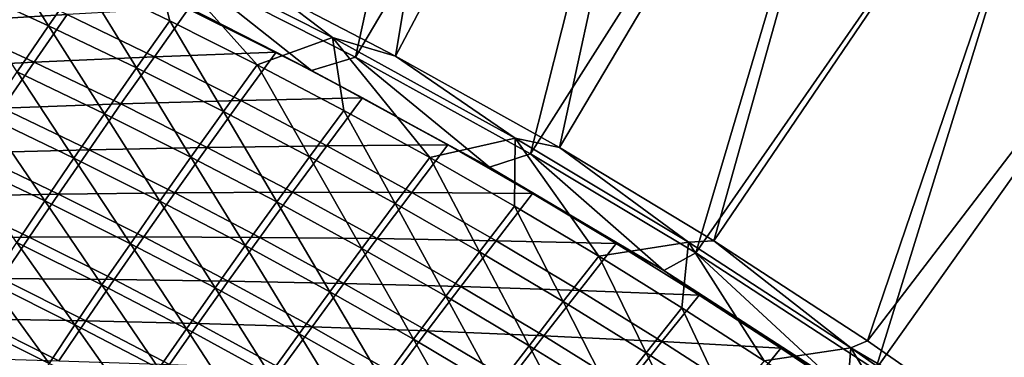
# Model space of a CAD drawing. Header units: metres. Extents: x -1 to 1402, y -1402 to 1.
# Tile 418 of 444: x 1076 to 1150, y -140 to -114. Entities that reach past the tile are written whole.
import ezdxf

# ---------------------------------------------------------------- set-up
doc = ezdxf.new("R2010")
doc.units = ezdxf.units.M

msp = doc.modelspace()

# ---------------------------------------------------------------- linework, layer by layer
at = {"layer": 'None0'}
for points in [[(1103.947266, -116.800903, -32.128109), (1094.710938, -111.985725, -32.128178), (1112.746704, -64.280266, -3)], [(1127.573364, -71.975037, -3), (1103.947266, -116.800903, -32.128109), (1112.746704, -64.280266, -3)], [(1088.201904, -110.417061, -29.54307), (1100.911011, -116.87294, -29.542974), (1112.330688, -64.937813)], [(1112.330688, -64.937813), (1100.911011, -116.87294, -29.542974), (1127.141602, -72.621475)], [(1116.312256, -123.70829, -32.128021), (1103.947266, -116.800903, -32.128109), (1127.573364, -71.975037, -3)], [(1142.121826, -80.183357, -3), (1116.312256, -123.70829, -32.128021), (1127.573364, -71.975037, -3)], [(1100.911011, -116.87294, -29.542974), (1114.137207, -124.173477, -29.542881), (1127.141602, -72.621475)], [(1127.141602, -72.621475), (1114.137207, -124.173477, -29.542881), (1141.674805, -80.81839)], [(1127.97998, -130.750443, -32.127945), (1116.312256, -123.70829, -32.128021), (1142.121826, -80.183357, -3)], [(1156.371094, -88.90094, -3), (1127.97998, -130.750443, -32.127945), (1142.121826, -80.183357, -3)], [(1114.137207, -124.173477, -29.542881), (1126.619507, -131.659164, -29.542799), (1141.674805, -80.81839)], [(1141.674805, -80.81839), (1126.619507, -131.659164, -29.542799), (1155.908936, -89.524254)], [(1139.584961, -138.304794, -32.127876), (1127.97998, -130.750443, -32.127945), (1156.371094, -88.90094, -3)], [(1170.299805, -98.121864, -3), (1139.584961, -138.304794, -32.127876), (1156.371094, -88.90094, -3)], [(1126.619507, -131.659164, -29.542799), (1140.182861, -140.514282, -29.542719), (1155.908936, -89.524254)], [(1155.908936, -89.524254), (1140.182861, -140.514282, -29.542719), (1169.822754, -98.733185)], [(1150.873535, -146.218506, -32.127827), (1139.584961, -138.304794, -32.127876), (1170.299805, -98.121864, -3)], [(1140.182861, -140.514282, -29.542719), (1152.828125, -149.50354, -29.542665), (1169.822754, -98.733185)], [(1073.519287, -107.804306, -60.632439), (1077.740479, -114.501343, -88.451279), (1071.058472, -111.426132, -88.453133)], [(1073.519287, -107.804306, -60.632439), (1080.23291, -110.906303, -60.631657), (1077.740479, -114.501343, -88.451279)], [(1080.23291, -110.906303, -60.631657), (1085.440796, -108.430626, -32.845211), (1086.891846, -114.122429, -60.630905)], [(1085.440796, -108.430626, -32.845211), (1094.710938, -111.985725, -32.128178), (1099.187134, -115.381149, -32.845203)], [(1086.891846, -114.122429, -60.630905), (1085.440796, -108.430626, -32.845211), (1093.493652, -117.452934, -60.630188)], [(1085.440796, -108.430626, -32.845211), (1099.187134, -115.381149, -32.845203), (1093.493652, -117.452934, -60.630188)], [(1079.132935, -113.651802, -60.157154), (1072.487427, -110.573967, -60.15797), (1070.029297, -114.199089, -87.992508)], [(1083.911865, -111.035873, -30.940533), (1097.603271, -117.870934, -30.940865), (1088.201904, -110.417061, -29.54307)], [(1097.603271, -117.870934, -30.940865), (1100.911011, -116.87294, -29.542974), (1088.201904, -110.417061, -29.54307)], [(1071.058472, -111.426132, -88.453133), (1077.740479, -114.501343, -88.451279), (1075.359985, -117.983917, -116.307114)], [(1077.740479, -114.501343, -88.451279), (1080.23291, -110.906303, -60.631657), (1084.368042, -117.690514, -88.449501)], [(1084.368042, -117.690514, -88.449501), (1080.23291, -110.906303, -60.631657), (1086.891846, -114.122429, -60.630905)], [(1097.603271, -117.870934, -30.940865), (1083.911865, -111.035873, -30.940533), (1088.36084, -113.157722, -32.353397)], [(1094.710938, -111.985725, -32.128178), (1103.947266, -116.800903, -32.128109), (1099.187134, -115.381149, -32.845203)], [(1070.029297, -114.199089, -87.992508), (1076.643188, -117.250145, -87.990387), (1079.132935, -113.651802, -60.157154)], [(1076.643188, -117.250145, -87.990387), (1085.726196, -116.843452, -60.156368), (1079.132935, -113.651802, -60.157154)], [(1079.132935, -113.651802, -60.157154), (1085.726196, -116.843452, -60.156368), (1088.36084, -113.157722, -32.353397)], [(1085.726196, -116.843452, -60.156368), (1094.928955, -116.49247, -32.353577), (1088.36084, -113.157722, -32.353397)], [(1094.928955, -116.49247, -32.353577), (1097.603271, -117.870934, -30.940865), (1088.36084, -113.157722, -32.353397)], [(1067.683472, -117.708984, -115.862732), (1076.643188, -117.250145, -87.990387), (1070.029297, -114.199089, -87.992508)], [(1075.359985, -117.983917, -116.307114), (1077.740479, -114.501343, -88.451279), (1081.954224, -121.148262, -116.30455)], [(1081.954224, -121.148262, -116.30455), (1077.740479, -114.501343, -88.451279), (1084.368042, -117.690514, -88.449501)], [(1090.938477, -120.993896, -88.447784), (1084.368042, -117.690514, -88.449501), (1086.891846, -114.122429, -60.630905)], [(1093.493652, -117.452934, -60.630188), (1090.938477, -120.993896, -88.447784), (1086.891846, -114.122429, -60.630905)], [(1093.493652, -117.452934, -60.630188), (1099.187134, -115.381149, -32.845203), (1100.035889, -120.898087, -60.629501)], [(1099.187134, -115.381149, -32.845203), (1103.947266, -116.800903, -32.128109), (1112.960205, -122.98671, -32.845219)], [(1100.035889, -120.898087, -60.629501), (1099.187134, -115.381149, -32.845203), (1106.516235, -124.458008, -60.628849)], [(1099.187134, -115.381149, -32.845203), (1112.960205, -122.98671, -32.845219), (1106.516235, -124.458008, -60.628849)], [(1085.726196, -116.843452, -60.156368), (1092.264771, -120.148834, -60.155613), (1094.928955, -116.49247, -32.353577)], [(1092.264771, -120.148834, -60.155613), (1101.439697, -119.940956, -32.353752), (1094.928955, -116.49247, -32.353577)], [(1101.439697, -119.940956, -32.353752), (1097.603271, -117.870934, -30.940865), (1094.928955, -116.49247, -32.353577)], [(1076.643188, -117.250145, -87.990387), (1067.683472, -117.708984, -115.862732), (1074.263916, -120.735451, -115.859627)], [(1083.204834, -120.414825, -87.988342), (1076.643188, -117.250145, -87.990387), (1074.263916, -120.735451, -115.859627)], [(1083.204834, -120.414825, -87.988342), (1085.726196, -116.843452, -60.156368), (1076.643188, -117.250145, -87.990387)], [(1092.264771, -120.148834, -60.155613), (1085.726196, -116.843452, -60.156368), (1083.204834, -120.414825, -87.988342)], [(1090.938477, -120.993896, -88.447784), (1093.493652, -117.452934, -60.630188), (1097.449585, -124.411766, -88.446152)], [(1097.449585, -124.411766, -88.446152), (1093.493652, -117.452934, -60.630188), (1100.035889, -120.898087, -60.629501)], [(1097.603271, -117.870934, -30.940865), (1111.037354, -125.191483, -30.942022), (1100.911011, -116.87294, -29.542974)], [(1111.037354, -125.191483, -30.942022), (1114.137207, -124.173477, -29.542881), (1100.911011, -116.87294, -29.542974)], [(1103.947266, -116.800903, -32.128109), (1116.312256, -123.70829, -32.128021), (1112.960205, -122.98671, -32.845219)], [(1073.087402, -121.356125, -144.19429), (1075.359985, -117.983917, -116.307114), (1079.647217, -124.497505, -144.191177)], [(1079.647217, -124.497505, -144.191177), (1075.359985, -117.983917, -116.307114), (1081.954224, -121.148262, -116.30455)], [(1081.954224, -121.148262, -116.30455), (1084.368042, -117.690514, -88.449501), (1088.491821, -124.426567, -116.302094)], [(1084.368042, -117.690514, -88.449501), (1090.938477, -120.993896, -88.447784), (1088.491821, -124.426567, -116.302094)], [(1111.037354, -125.191483, -30.942022), (1097.603271, -117.870934, -30.940865), (1107.890625, -123.503029, -32.353924)], [(1097.603271, -117.870934, -30.940865), (1101.439697, -119.940956, -32.353752), (1107.890625, -123.503029, -32.353924)], [(1083.204834, -120.414825, -87.988342), (1074.263916, -120.735451, -115.859627), (1080.792358, -123.87529, -115.856621)], [(1089.711914, -123.693062, -87.986374), (1083.204834, -120.414825, -87.988342), (1080.792358, -123.87529, -115.856621)], [(1089.711914, -123.693062, -87.986374), (1092.264771, -120.148834, -60.155613), (1083.204834, -120.414825, -87.988342)], [(1089.711914, -123.693062, -87.986374), (1098.745972, -123.567871, -60.154892), (1092.264771, -120.148834, -60.155613)], [(1098.745972, -123.567871, -60.154892), (1101.439697, -119.940956, -32.353752), (1092.264771, -120.148834, -60.155613)], [(1107.890625, -123.503029, -32.353924), (1101.439697, -119.940956, -32.353752), (1098.745972, -123.567871, -60.154892)], [(1080.792358, -123.87529, -115.856621), (1074.263916, -120.735451, -115.859627), (1071.991699, -124.110008, -143.760651)], [(1086.150391, -127.75251, -144.188202), (1079.647217, -124.497505, -144.191177), (1081.954224, -121.148262, -116.30455)], [(1088.491821, -124.426567, -116.302094), (1086.150391, -127.75251, -144.188202), (1081.954224, -121.148262, -116.30455)], [(1088.491821, -124.426567, -116.302094), (1090.938477, -120.993896, -88.447784), (1094.969971, -127.819099, -116.299736)], [(1094.969971, -127.819099, -116.299736), (1090.938477, -120.993896, -88.447784), (1097.449585, -124.411766, -88.446152)], [(1097.449585, -124.411766, -88.446152), (1100.035889, -120.898087, -60.629501), (1103.898926, -127.94426, -88.444588)], [(1100.035889, -120.898087, -60.629501), (1106.516235, -124.458008, -60.628849), (1103.898926, -127.94426, -88.444588)], [(1070.919067, -124.619759, -172.106033), (1073.087402, -121.356125, -144.19429), (1077.443481, -127.739746, -172.102493)], [(1077.443481, -127.739746, -172.102493), (1073.087402, -121.356125, -144.19429), (1079.647217, -124.497505, -144.191177)], [(1106.516235, -124.458008, -60.628849), (1112.960205, -122.98671, -32.845219), (1112.932373, -128.132324, -60.628235)], [(1112.960205, -122.98671, -32.845219), (1119.282104, -131.920471, -60.627651), (1112.932373, -128.132324, -60.628235)], [(1112.960205, -122.98671, -32.845219), (1116.312256, -123.70829, -32.128021), (1126.058838, -130.861496, -32.845287)], [(1112.960205, -122.98671, -32.845219), (1126.058838, -130.861496, -32.845287), (1119.282104, -131.920471, -60.627651)], [(1078.485596, -127.226852, -143.757004), (1071.991699, -124.110008, -143.760651), (1069.822876, -127.375702, -171.686188)], [(1078.485596, -127.226852, -143.757004), (1080.792358, -123.87529, -115.856621), (1071.991699, -124.110008, -143.760651)], [(1087.266357, -127.128426, -115.853729), (1080.792358, -123.87529, -115.856621), (1078.485596, -127.226852, -143.757004)], [(1080.792358, -123.87529, -115.856621), (1087.266357, -127.128426, -115.853729), (1089.711914, -123.693062, -87.986374)], [(1087.266357, -127.128426, -115.853729), (1096.161743, -127.084801, -87.984482), (1089.711914, -123.693062, -87.986374)], [(1096.161743, -127.084801, -87.984482), (1098.745972, -123.567871, -60.154892), (1089.711914, -123.693062, -87.986374)], [(1105.16748, -127.100441, -60.154205), (1098.745972, -123.567871, -60.154892), (1096.161743, -127.084801, -87.984482)], [(1105.16748, -127.100441, -60.154205), (1107.890625, -123.503029, -32.353924), (1098.745972, -123.567871, -60.154892)], [(1114.279297, -127.178268, -32.354088), (1107.890625, -123.503029, -32.353924), (1105.16748, -127.100441, -60.154205)], [(1111.037354, -125.191483, -30.942022), (1107.890625, -123.503029, -32.353924), (1114.279297, -127.178268, -32.354088)], [(1116.312256, -123.70829, -32.128021), (1127.97998, -130.750443, -32.127945), (1126.058838, -130.861496, -32.845287)], [(1075.339355, -130.877151, -200.035233), (1070.919067, -124.619759, -172.106033), (1077.443481, -127.739746, -172.102493)], [(1077.443481, -127.739746, -172.102493), (1079.647217, -124.497505, -144.191177), (1083.911499, -130.972961, -172.099106)], [(1079.647217, -124.497505, -144.191177), (1086.150391, -127.75251, -144.188202), (1083.911499, -130.972961, -172.099106)], [(1086.150391, -127.75251, -144.188202), (1088.491821, -124.426567, -116.302094), (1092.594604, -131.121399, -144.185349)], [(1092.594604, -131.121399, -144.185349), (1088.491821, -124.426567, -116.302094), (1094.969971, -127.819099, -116.299736)], [(1094.969971, -127.819099, -116.299736), (1097.449585, -124.411766, -88.446152), (1101.386719, -131.326004, -116.297501)], [(1101.386719, -131.326004, -116.297501), (1097.449585, -124.411766, -88.446152), (1103.898926, -127.94426, -88.444588)], [(1103.898926, -127.94426, -88.444588), (1106.516235, -124.458008, -60.628849), (1110.28418, -131.590988, -88.443108)], [(1106.516235, -124.458008, -60.628849), (1112.932373, -128.132324, -60.628235), (1110.28418, -131.590988, -88.443108)], [(1111.037354, -125.191483, -30.942022), (1124.188843, -133.005203, -30.944132), (1114.137207, -124.173477, -29.542881)], [(1124.188843, -133.005203, -30.944132), (1126.619507, -131.659164, -29.542799), (1114.137207, -124.173477, -29.542881)], [(1124.188843, -133.005203, -30.944132), (1111.037354, -125.191483, -30.942022), (1120.603027, -130.966217, -32.354244)], [(1120.603027, -130.966217, -32.354244), (1111.037354, -125.191483, -30.942022), (1114.279297, -127.178268, -32.354088)], [(1084.925171, -130.456665, -143.753479), (1087.266357, -127.128426, -115.853729), (1078.485596, -127.226852, -143.757004)], [(1084.925171, -130.456665, -143.753479), (1093.683228, -130.494797, -115.850952), (1087.266357, -127.128426, -115.853729)], [(1093.683228, -130.494797, -115.850952), (1096.161743, -127.084801, -87.984482), (1087.266357, -127.128426, -115.853729)], [(1102.552124, -130.58989, -87.982674), (1096.161743, -127.084801, -87.984482), (1093.683228, -130.494797, -115.850952)], [(1102.552124, -130.58989, -87.982674), (1105.16748, -127.100441, -60.154205), (1096.161743, -127.084801, -87.984482)], [(1111.526855, -130.74614, -60.153557), (1105.16748, -127.100441, -60.154205), (1102.552124, -130.58989, -87.982674)], [(1111.526855, -130.74614, -60.153557), (1114.279297, -127.178268, -32.354088), (1105.16748, -127.100441, -60.154205)], [(1076.281372, -130.471115, -171.682022), (1069.822876, -127.375702, -171.686188), (1067.753906, -130.534973, -199.632431)], [(1078.485596, -127.226852, -143.757004), (1069.822876, -127.375702, -171.686188), (1076.281372, -130.471115, -171.682022)], [(1081.771484, -134.089813, -200.031525), (1075.339355, -130.877151, -200.035233), (1077.443481, -127.739746, -172.102493)], [(1084.925171, -130.456665, -143.753479), (1078.485596, -127.226852, -143.757004), (1076.281372, -130.471115, -171.682022)], [(1083.911499, -130.972961, -172.099106), (1081.771484, -134.089813, -200.031525), (1077.443481, -127.739746, -172.102493)], [(1083.911499, -130.972961, -172.099106), (1086.150391, -127.75251, -144.188202), (1090.320557, -134.319656, -172.095856)], [(1090.320557, -134.319656, -172.095856), (1086.150391, -127.75251, -144.188202), (1092.594604, -131.121399, -144.185349)], [(1092.594604, -131.121399, -144.185349), (1094.969971, -127.819099, -116.299736), (1098.977295, -134.604309, -144.182632)], [(1094.969971, -127.819099, -116.299736), (1101.386719, -131.326004, -116.297501), (1098.977295, -134.604309, -144.182632)], [(1120.603027, -130.966217, -32.354244), (1114.279297, -127.178268, -32.354088), (1111.526855, -130.74614, -60.153557)], [(1107.73938, -134.946884, -116.295372), (1101.386719, -131.326004, -116.297501), (1103.898926, -127.94426, -88.444588)], [(1107.73938, -134.946884, -116.295372), (1103.898926, -127.94426, -88.444588), (1110.28418, -131.590988, -88.443108)], [(1110.28418, -131.590988, -88.443108), (1112.932373, -128.132324, -60.628235), (1116.603027, -135.35144, -88.441719)], [(1112.932373, -128.132324, -60.628235), (1119.282104, -131.920471, -60.627651), (1116.603027, -135.35144, -88.441719)], [(1074.176514, -133.610229, -199.627869), (1076.281372, -130.471115, -171.682022), (1067.753906, -130.534973, -199.632431)], [(1082.685669, -133.679092, -171.678009), (1076.281372, -130.471115, -171.682022), (1074.176514, -133.610229, -199.627869)], [(1076.281372, -130.471115, -171.682022), (1082.685669, -133.679092, -171.678009), (1084.925171, -130.456665, -143.753479)], [(1082.685669, -133.679092, -171.678009), (1091.307861, -133.799377, -143.750107), (1084.925171, -130.456665, -143.753479)], [(1091.307861, -133.799377, -143.750107), (1093.683228, -130.494797, -115.850952), (1084.925171, -130.456665, -143.753479)], [(1100.040771, -133.974289, -115.848297), (1093.683228, -130.494797, -115.850952), (1091.307861, -133.799377, -143.750107)], [(1100.040771, -133.974289, -115.848297), (1102.552124, -130.58989, -87.982674), (1093.683228, -130.494797, -115.850952)], [(1108.880249, -134.207977, -87.980957), (1102.552124, -130.58989, -87.982674), (1100.040771, -133.974289, -115.848297)], [(1108.880249, -134.207977, -87.980957), (1111.526855, -130.74614, -60.153557), (1102.552124, -130.58989, -87.982674)], [(1117.821411, -134.504517, -60.152943), (1111.526855, -130.74614, -60.153557), (1108.880249, -134.207977, -87.980957)], [(1117.821411, -134.504517, -60.152943), (1120.603027, -130.966217, -32.354244), (1111.526855, -130.74614, -60.153557)], [(1126.058838, -130.861496, -32.845287), (1125.562866, -135.82196, -60.62711), (1119.282104, -131.920471, -60.627651)], [(1125.562866, -135.82196, -60.62711), (1126.058838, -130.861496, -32.845287), (1131.772583, -139.836227, -60.626606)], [(1126.058838, -130.861496, -32.845287), (1127.97998, -130.750443, -32.127945), (1138.311157, -138.839264, -32.84536)], [(1126.058838, -130.861496, -32.845287), (1138.311157, -138.839264, -32.84536), (1131.772583, -139.836227, -60.626606)], [(1127.97998, -130.750443, -32.127945), (1139.584961, -138.304794, -32.127876), (1138.311157, -138.839264, -32.84536)], [(1073.331055, -133.912048, -227.987076), (1075.339355, -130.877151, -200.035233), (1079.727295, -137.105148, -227.983154)], [(1075.339355, -130.877151, -200.035233), (1081.771484, -134.089813, -200.031525), (1079.727295, -137.105148, -227.983154)], [(1081.771484, -134.089813, -200.031525), (1083.911499, -130.972961, -172.099106), (1088.14502, -137.415497, -200.027969)], [(1088.14502, -137.415497, -200.027969), (1083.911499, -130.972961, -172.099106), (1090.320557, -134.319656, -172.095856)], [(1090.320557, -134.319656, -172.095856), (1092.594604, -131.121399, -144.185349), (1096.668335, -137.779938, -172.092758)], [(1092.594604, -131.121399, -144.185349), (1098.977295, -134.604309, -144.182632), (1096.668335, -137.779938, -172.092758)], [(1098.977295, -134.604309, -144.182632), (1101.386719, -131.326004, -116.297501), (1105.296265, -138.200882, -144.180069)], [(1101.386719, -131.326004, -116.297501), (1107.73938, -134.946884, -116.295372), (1105.296265, -138.200882, -144.180069)], [(1114.026001, -138.681274, -116.293365), (1107.73938, -134.946884, -116.295372), (1110.28418, -131.590988, -88.443108)], [(1114.026001, -138.681274, -116.293365), (1110.28418, -131.590988, -88.443108), (1116.603027, -135.35144, -88.441719)], [(1126.859619, -134.866394, -32.354393), (1120.603027, -130.966217, -32.354244), (1117.821411, -134.504517, -60.152943)], [(1126.859619, -134.866394, -32.354393), (1124.188843, -133.005203, -30.944132), (1120.603027, -130.966217, -32.354244)], [(1119.282104, -131.920471, -60.627651), (1122.853271, -139.225113, -88.440414), (1116.603027, -135.35144, -88.441719)], [(1119.282104, -131.920471, -60.627651), (1125.562866, -135.82196, -60.62711), (1122.853271, -139.225113, -88.440414)], [(1124.188843, -133.005203, -30.944132), (1137.031738, -141.316284, -30.947189), (1126.619507, -131.659164, -29.542799)], [(1137.031738, -141.316284, -30.947189), (1140.182861, -140.514282, -29.542719), (1126.619507, -131.659164, -29.542799)], [(1137.031738, -141.316284, -30.947189), (1124.188843, -133.005203, -30.944132), (1133.046265, -138.878265, -32.354538)], [(1124.188843, -133.005203, -30.944132), (1126.859619, -134.866394, -32.354393), (1133.046265, -138.878265, -32.354538)], [(1080.545044, -136.797607, -199.623489), (1074.176514, -133.610229, -199.627869), (1072.167236, -136.646622, -227.592346)], [(1080.545044, -136.797607, -199.623489), (1082.685669, -133.679092, -171.678009), (1074.176514, -133.610229, -199.627869)], [(1080.545044, -136.797607, -199.623489), (1089.033447, -136.999573, -171.674149), (1082.685669, -133.679092, -171.678009)], [(1089.033447, -136.999573, -171.674149), (1091.307861, -133.799377, -143.750107), (1082.685669, -133.679092, -171.678009)], [(1097.63147, -137.254852, -143.746887), (1091.307861, -133.799377, -143.750107), (1089.033447, -136.999573, -171.674149)], [(1097.63147, -137.254852, -143.746887), (1100.040771, -133.974289, -115.848297), (1091.307861, -133.799377, -143.750107)], [(1077.775635, -140.021011, -255.951675), (1071.415161, -136.846786, -255.955688), (1073.331055, -133.912048, -227.987076)], [(1079.727295, -137.105148, -227.983154), (1077.775635, -140.021011, -255.951675), (1073.331055, -133.912048, -227.987076)], [(1079.727295, -137.105148, -227.983154), (1081.771484, -134.089813, -200.031525), (1086.065063, -140.410736, -227.979401)], [(1086.065063, -140.410736, -227.979401), (1081.771484, -134.089813, -200.031525), (1088.14502, -137.415497, -200.027969)], [(1088.14502, -137.415497, -200.027969), (1090.320557, -134.319656, -172.095856), (1094.45752, -140.854294, -200.024582)], [(1090.320557, -134.319656, -172.095856), (1096.668335, -137.779938, -172.092758), (1094.45752, -140.854294, -200.024582)], [(1106.336426, -137.566498, -115.845772), (1100.040771, -133.974289, -115.848297), (1097.63147, -137.254852, -143.746887)], [(1106.336426, -137.566498, -115.845772), (1108.880249, -134.207977, -87.980957), (1100.040771, -133.974289, -115.848297)], [(1115.143921, -137.938599, -87.97934), (1108.880249, -134.207977, -87.980957), (1106.336426, -137.566498, -115.845772)], [(1115.143921, -137.938599, -87.97934), (1117.821411, -134.504517, -60.152943), (1108.880249, -134.207977, -87.980957)], [(1124.048706, -138.375107, -60.152367), (1117.821411, -134.504517, -60.152943), (1115.143921, -137.938599, -87.97934)], [(1124.048706, -138.375107, -60.152367), (1126.859619, -134.866394, -32.354393), (1117.821411, -134.504517, -60.152943)], [(1098.977295, -134.604309, -144.182632), (1102.952759, -141.353485, -172.089828), (1096.668335, -137.779938, -172.092758)], [(1098.977295, -134.604309, -144.182632), (1105.296265, -138.200882, -144.180069), (1102.952759, -141.353485, -172.089828)], [(1105.296265, -138.200882, -144.180069), (1107.73938, -134.946884, -116.295372), (1111.549316, -141.910599, -144.177643)], [(1107.73938, -134.946884, -116.295372), (1114.026001, -138.681274, -116.293365), (1111.549316, -141.910599, -144.177643)], [(1133.046265, -138.878265, -32.354538), (1126.859619, -134.866394, -32.354393), (1124.048706, -138.375107, -60.152367)], [(1120.244141, -142.528641, -116.291489), (1114.026001, -138.681274, -116.293365), (1116.603027, -135.35144, -88.441719)], [(1116.603027, -135.35144, -88.441719), (1122.853271, -139.225113, -88.440414), (1120.244141, -142.528641, -116.291489)], [(1125.562866, -135.82196, -60.62711), (1129.032593, -143.211472, -88.439194), (1122.853271, -139.225113, -88.440414)], [(1129.032593, -143.211472, -88.439194), (1125.562866, -135.82196, -60.62711), (1131.772583, -139.836227, -60.626606)], [(1078.499878, -139.814362, -227.587738), (1072.167236, -136.646622, -227.592346), (1070.250122, -139.582672, -255.572815)], [(1072.167236, -136.646622, -227.592346), (1078.499878, -139.814362, -227.587738), (1080.545044, -136.797607, -199.623489)], [(1078.499878, -139.814362, -227.587738), (1086.857178, -140.097031, -199.619278), (1080.545044, -136.797607, -199.623489)], [(1086.857178, -140.097031, -199.619278), (1089.033447, -136.999573, -171.674149), (1080.545044, -136.797607, -199.623489)], [(1069.587646, -139.68367, -283.938385), (1071.415161, -136.846786, -255.955688), (1075.912842, -142.839462, -283.934418)], [(1071.415161, -136.846786, -255.955688), (1077.775635, -140.021011, -255.951675), (1075.912842, -142.839462, -283.934418)], [(1077.775635, -140.021011, -255.951675), (1079.727295, -137.105148, -227.983154), (1084.077637, -143.307205, -255.94783)], [(1084.077637, -143.307205, -255.94783), (1079.727295, -137.105148, -227.983154), (1086.065063, -140.410736, -227.979401)], [(1086.065063, -140.410736, -227.979401), (1088.14502, -137.415497, -200.027969), (1092.341919, -143.828949, -227.97583)], [(1095.322144, -140.432419, -171.670471), (1089.033447, -136.999573, -171.674149), (1086.857178, -140.097031, -199.619278)], [(1092.341919, -143.828949, -227.97583), (1088.14502, -137.415497, -200.027969), (1094.45752, -140.854294, -200.024582)], [(1095.322144, -140.432419, -171.670471), (1097.63147, -137.254852, -143.746887), (1089.033447, -136.999573, -171.674149)], [(1103.893311, -140.822754, -143.743805), (1097.63147, -137.254852, -143.746887), (1095.322144, -140.432419, -171.670471)], [(1103.893311, -140.822754, -143.743805), (1106.336426, -137.566498, -115.845772), (1097.63147, -137.254852, -143.746887)], [(1094.45752, -140.854294, -200.024582), (1096.668335, -137.779938, -172.092758), (1100.706665, -144.405869, -200.021378)], [(1096.668335, -137.779938, -172.092758), (1102.952759, -141.353485, -172.089828), (1100.706665, -144.405869, -200.021378)], [(1105.296265, -138.200882, -144.180069), (1109.171387, -145.039764, -172.087067), (1102.952759, -141.353485, -172.089828)], [(1112.567627, -141.271011, -115.843384), (1106.336426, -137.566498, -115.845772), (1103.893311, -140.822754, -143.743805)], [(1105.296265, -138.200882, -144.180069), (1111.549316, -141.910599, -144.177643), (1109.171387, -145.039764, -172.087067)], [(1112.567627, -141.271011, -115.843384), (1115.143921, -137.938599, -87.97934), (1106.336426, -137.566498, -115.845772)], [(1121.340454, -141.781296, -87.977814), (1115.143921, -137.938599, -87.97934), (1112.567627, -141.271011, -115.843384)], [(1121.340454, -141.781296, -87.977814), (1124.048706, -138.375107, -60.152367), (1115.143921, -137.938599, -87.97934)], [(1111.549316, -141.910599, -144.177643), (1114.026001, -138.681274, -116.293365), (1117.734253, -145.733002, -144.175369)], [(1114.026001, -138.681274, -116.293365), (1120.244141, -142.528641, -116.291489), (1117.734253, -145.733002, -144.175369)], [(1130.206299, -142.357376, -60.151833), (1124.048706, -138.375107, -60.152367), (1121.340454, -141.781296, -87.977814)], [(1130.206299, -142.357376, -60.151833), (1133.046265, -138.878265, -32.354538), (1124.048706, -138.375107, -60.152367)], [(1139.160767, -143.000946, -32.354671), (1133.046265, -138.878265, -32.354538), (1130.206299, -142.357376, -60.151833)], [(1131.772583, -139.836227, -60.626606), (1138.311157, -138.839264, -32.84536), (1137.908936, -143.962769, -60.626141)], [(1137.031738, -141.316284, -30.947189), (1133.046265, -138.878265, -32.354538), (1139.160767, -143.000946, -32.354671)], [(1138.311157, -138.839264, -32.84536), (1143.969604, -148.201035, -60.625721), (1137.908936, -143.962769, -60.626141)], [(1138.311157, -138.839264, -32.84536), (1139.584961, -138.304794, -32.127876), (1150.873535, -146.218506, -32.127827)], [(1138.311157, -138.839264, -32.84536), (1150.873535, -146.218506, -32.127827), (1151.264648, -147.97139, -32.845329)], [(1138.311157, -138.839264, -32.84536), (1151.264648, -147.97139, -32.845329), (1143.969604, -148.201035, -60.625721)], [(1122.853271, -139.225113, -88.440414), (1126.391602, -146.488495, -116.289742), (1120.244141, -142.528641, -116.291489)], [(1122.853271, -139.225113, -88.440414), (1129.032593, -143.211472, -88.439194), (1126.391602, -146.488495, -116.289742)]]:
    msp.add_3dface(points, dxfattribs=at)

doc.saveas('drawing.dxf')
